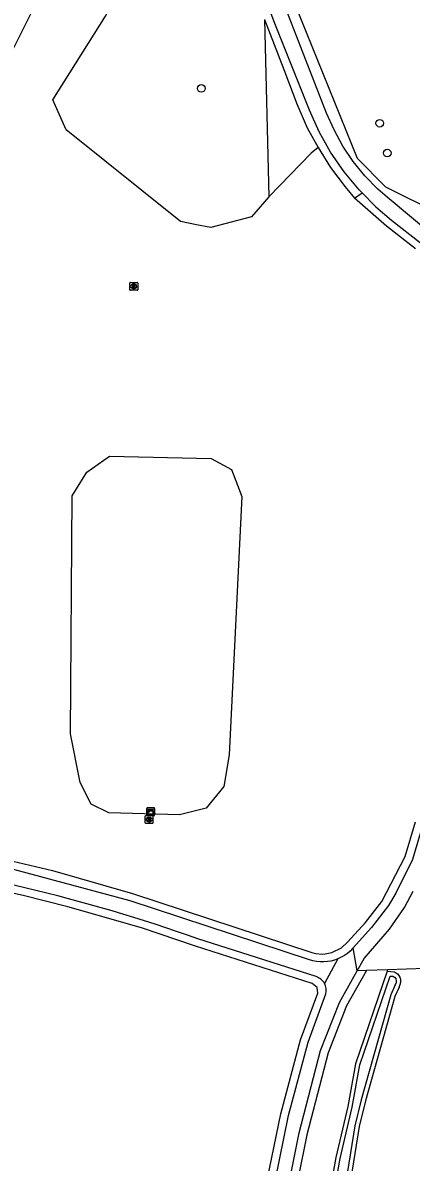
# Model space of a CAD drawing. Extents: x 162026 to 163499, y 387297 to 388169.
# Drawn here: x 163177.9 to 163227.5, y 387589.1 to 387734.6 of the extents above; entities that cross this region are included whole.
import ezdxf

# ---------------------------------------------------------------- set-up
doc = ezdxf.new("R2010")
doc.units = 0
for name, color, linetype in [('IMGEO_Boom', 7, 'Continuous'), ('IMGEO_Fietspad_gesloten', 7, 'Continuous'), ('IMGEO_Grasland_overig', 7, 'Continuous'), ('IMGEO_Kast', 7, 'Continuous'), ('IMGEO_Loofbos', 7, 'Continuous'), ('IMGEO_Rioolput', 7, 'Continuous'), ('IMGEO_Waterloop', 7, 'Continuous')]:
    doc.layers.add(name, color=color, linetype=linetype)

msp = doc.modelspace()

# ---------------------------------------------------------------- linework, layer by layer
at = {"layer": 'IMGEO_Boom'}
for centre in [(163200.69, 387726.19), (163223.45, 387721.74), (163224.4, 387717.93)]:
    msp.add_circle(centre, 0.489, dxfattribs=at)
at = {"layer": 'IMGEO_Fietspad_gesloten'}
for points in [[(163221.18, 387712.85), (163220.81, 387713.23), (163218.89, 387715.55), (163217.18, 387718.04), (163215.71, 387720.66), (163214.47, 387723.41), (163209.99, 387734.69), (163205.57, 387746.58), (163204.07, 387750), (163199.71, 387760.01), (163196.15, 387768.77), (163194.18, 387774.05), (163191.74, 387782.44), (163190.06, 387791.01), (163182.11, 387845.22), (163181.64, 387852.34), (163181.89, 387866.01), (163182.49, 387877.73), (163183.2, 387887.74), (163184.87, 387899.65), (163186.92, 387910.73), (163193.21, 387942.45), (163194.43, 387949.17)], [(163231.03, 387706.77), (163230.86, 387706.92), (163224.4, 387712.29), (163223.21, 387713.34), (163221.56, 387715.03), (163220.07, 387716.85), (163218.75, 387718.81), (163217.61, 387720.88), (163216.65, 387723.03), (163208.31, 387744.51), (163207.93, 387745.39)], [(163221.18, 387712.85), (163222.93, 387711.09), (163224.96, 387709.36), (163228.63, 387706.47), (163228.93, 387706.23), (163229.99, 387705.26), (163230.97, 387704.21), (163231.84, 387703.07), (163232.61, 387701.86), (163233.27, 387700.59), (163233.82, 387699.26), (163234.24, 387697.89), (163234.54, 387696.49), (163234.71, 387695.06), (163234.75, 387693.63), (163234.67, 387692.2), (163231.71, 387663.17), (163229.54, 387636.15), (163228.98, 387632.35), (163227.6, 387627.77), (163225.49, 387623.47), (163224.54, 387621.86), (163222.41, 387619.07), (163220.06, 387616.49)], [(163218.11, 387615.07), (163217.67, 387614.91), (163217.22, 387614.79), (163216.77, 387614.72), (163216.3, 387614.68), (163215.84, 387614.68), (163215.38, 387614.73), (163214.92, 387614.82), (163214.48, 387614.94), (163191.6, 387622.46), (163175.64, 387626.79), (163162.14, 387629.29)], [(163220.57, 387613.52), (163221.46, 387615.11), (163224.69, 387618.84), (163226.58, 387621.62), (163227.7, 387623.69)], [(163215.32, 387612.8), (163200.26, 387617.62)], [(163220.06, 387616.49), (163219.98, 387616.4), (163219.66, 387616.07), (163219.31, 387615.77), (163218.93, 387615.5), (163218.53, 387615.27), (163218.11, 387615.07)], [(163220.57, 387613.52), (163220.06, 387616.49)], [(163218.11, 387615.07), (163216.38, 387611.94)], [(163197.52, 387428.35), (163201.57, 387435.3), (163202.44, 387437.23), (163203.14, 387439.22), (163203.65, 387441.27), (163203.98, 387443.36), (163204.12, 387445.47), (163204.07, 387447.58), (163204.05, 387447.84), (163199.9, 387470.5), (163199.14, 387474.92), (163198.49, 387481.79), (163198.44, 387488.69), (163199.02, 387495.57), (163199.62, 387500), (163209.23, 387570.83), (163210.88, 387581.39), (163213.15, 387592.84), (163215.9, 387603.38), (163218.31, 387609.49), (163220.2, 387612.85), (163220.57, 387613.52)], [(163205.13, 387555.05), (163206.66, 387566.39), (163209.53, 387583.95), (163211.81, 387595.07), (163214.3, 387604.44), (163216.57, 387610.59)]]:
    msp.add_lwpolyline(points, dxfattribs=at)
for centre, radius, start, end in [((163129.24, 387423.1), 206.91, 76.3229, 81.8354), ((163129.46, 387418.28), 211.54, 70.4465, 76.6883), ((163214.75, 387611.01), 1.88, 29.6127, 72.1874), ((163214.76, 387611.02), 1.87, 346.8151, 29.6354)]:
    msp.add_arc(centre, radius, start, end, dxfattribs=at)
at = {"layer": 'IMGEO_Grasland_overig'}
for points in [[(163208.76, 387734.99), (163211.2, 387728.58), (163212.88, 387724.21), (163214.2, 387721.16), (163215.57, 387718.66)], [(163215.57, 387718.66), (163214.68, 387717.91), (163209.3, 387712.33)], [(163215.57, 387718.66), (163217.15, 387716.07), (163219.03, 387713.63), (163220.21, 387712.18)], [(163220.21, 387712.18), (163221.18, 387712.85)], [(163227.99, 387705.7), (163224.32, 387708.59), (163221.6, 387710.97), (163220.21, 387712.18)], [(163173.7, 387628.22), (163181.71, 387626.36), (163191.89, 387623.41), (163214.79, 387615.89), (163215.27, 387615.76), (163216.11, 387615.68), (163216.5, 387615.7), (163217.35, 387615.87), (163218.56, 387616.47), (163219.35, 387617.2), (163221.64, 387619.71), (163223.69, 387622.4), (163226.67, 387628.15), (163228, 387632.56)], [(163204.4, 387557.07), (163205.67, 387566.54), (163208.55, 387584.13), (163210.83, 387595.3), (163213.34, 387604.75), (163215.55, 387610.7), (163215.45, 387611.4), (163214.83, 387611.91), (163199.95, 387616.67), (163193.05, 387619.01), (163183.66, 387621.72), (163177.94, 387623.17), (163169.09, 387625.11), (163158.96, 387626.87)], [(163221.74, 387613.56), (163219.22, 387609.06), (163216.85, 387603.07), (163214.13, 387592.62), (163211.86, 387581.21), (163210.22, 387570.7), (163208.36, 387556.96)], [(163224.38, 387613.48), (163220.35, 387601.68), (163219.38, 387596.24), (163217.86, 387589.71), (163216.53, 387582.33), (163214.68, 387573.18), (163213.15, 387563.37), (163212.26, 387556.51), (163212.23, 387556.35)], [(163221.74, 387613.56), (163220.57, 387613.52)], [(163224.44, 387613.65), (163221.74, 387613.56)]]:
    msp.add_lwpolyline(points, dxfattribs=at)
at = {"layer": 'IMGEO_Kast'}
for p, q in [((163193.72, 387633.43), (163193.72, 387634.27)), ((163193.72, 387634.27), (163193.72, 387633.43)), ((163193.79, 387634.35), (163194.63, 387634.35)), ((163194.63, 387634.35), (163193.79, 387634.35)), ((163194.64, 387633.35), (163193.8, 387633.35)), ((163193.8, 387633.35), (163194.64, 387633.35)), ((163194.72, 387634.28), (163194.72, 387633.44)), ((163194.72, 387633.44), (163194.72, 387634.28))]:
    msp.add_line(p, q, dxfattribs=at)
for points in [[(163193.91, 387634.14), (163194.51, 387634.14), (163194.51, 387634.06), (163193.91, 387634.06), (163193.91, 387634.14)], [(163193.91, 387633.97), (163194.51, 387633.97), (163194.51, 387633.48), (163193.91, 387633.48), (163193.91, 387633.97)]]:
    msp.add_lwpolyline(points, dxfattribs=at)
msp.add_circle((163194, 387633.81), 0.0377, dxfattribs=at)
for centre, start, end in [((163193.8, 387634.27), 92.4484, 184.2845), ((163193.8, 387634.27), 92.4484, 184.2845), ((163193.8, 387633.43), 182.4484, 274.2845), ((163193.8, 387633.43), 182.4484, 274.2845), ((163194.64, 387634.27), 2.4484, 94.2845), ((163194.64, 387634.27), 2.4484, 94.2845), ((163194.64, 387633.43), 272.4484, 4.2845), ((163194.64, 387633.43), 272.4484, 4.2845)]:
    msp.add_arc(centre, 0.0779, start, end, dxfattribs=at)
at = {"layer": 'IMGEO_Loofbos'}
for points in [[(163196.29, 387764.16), (163188.76, 387755.46), (163175.59, 387729.02), (163150.09, 387723.22)], [(163209.3, 387712.33), (163207.09, 387709.81), (163201.88, 387708.41), (163200.05, 387708.79), (163198.04, 387709.18), (163183.46, 387720.88), (163181.73, 387724.72), (163188.45, 387735.41), (163199.59, 387756.44)], [(163207.93, 387745.39), (163209.01, 387745.91), (163220.56, 387717.3), (163224.16, 387713.61), (163230.93, 387710.27)], [(163208.76, 387734.99), (163209.3, 387712.33)], [(163204.25, 387641.1), (163203.55, 387637.08), (163201.3, 387634.32), (163197.91, 387633.44), (163188.88, 387633.69), (163186.63, 387634.82), (163185.25, 387637.58), (163184.01, 387643.79), (163184.23, 387674.19), (163186.07, 387677.21), (163188.98, 387679.26), (163201.93, 387678.94), (163204.52, 387677.53), (163205.85, 387674.1), (163204.25, 387641.1)], [(163224.44, 387613.65), (163224.38, 387613.48)], [(163224.38, 387613.48), (163225.31, 387613.39), (163225.72, 387613.15), (163226.01, 387612.77)], [(163259, 387605.69), (163231.71, 387613.91), (163224.44, 387613.65)], [(163225.92, 387611.46), (163225.38, 387610.26), (163221.62, 387596.93), (163220.83, 387593.65), (163211.88, 387538.02), (163210.38, 387529.66), (163208.33, 387515.46), (163207.17, 387508.84), (163206.66, 387505.47), (163206.31, 387503.15)]]:
    msp.add_lwpolyline(points, dxfattribs=at)
msp.add_arc((163224.84, 387612.2), 1.3, 325.6819, 26.308, dxfattribs=at)
at = {"layer": 'IMGEO_Rioolput'}
for p, q in [((163191.57, 387700.49), (163191.57, 387701.34)), ((163191.64, 387701.41), (163192.49, 387701.41)), ((163192.49, 387700.41), (163191.64, 387700.41)), ((163192.05, 387701.19), (163192.08, 387701.19)), ((163192.08, 387700.63), (163192.05, 387700.63)), ((163192.57, 387701.34), (163192.57, 387700.49)), ((163193.52, 387632.43), (163193.52, 387633.28)), ((163193.6, 387633.36), (163194.45, 387633.36)), ((163194.52, 387633.28), (163194.52, 387632.43)), ((163194.45, 387632.35), (163193.6, 387632.35)), ((163194.01, 387633.13), (163194.03, 387633.13)), ((163194.03, 387632.58), (163194.01, 387632.58))]:
    msp.add_line(p, q, dxfattribs=at)
for points in [[(163191.57, 387700.49), (163191.57, 387701.34)], [(163191.64, 387701.41), (163192.49, 387701.41)], [(163192.49, 387700.41), (163191.64, 387700.41)], [(163192.16, 387701.11), (163191.9, 387701.11), (163191.9, 387700.71)], [(163191.9, 387700.71), (163192.03, 387700.71), (163192.03, 387700.87), (163192.04, 387700.87)], [(163192.08, 387701.03), (163192.03, 387701.03), (163192.03, 387700.95)], [(163192.03, 387700.95), (163192.08, 387700.95)], [(163192.08, 387700.84), (163192.16, 387700.71), (163192.3, 387700.71), (163192.23, 387700.84)], [(163192.57, 387701.34), (163192.57, 387700.49)], [(163193.52, 387632.43), (163193.52, 387633.28)], [(163193.6, 387633.36), (163194.45, 387633.36)], [(163194.52, 387633.28), (163194.52, 387632.43)], [(163194.45, 387632.35), (163193.6, 387632.35)], [(163194.11, 387633.05), (163193.86, 387633.05), (163193.86, 387632.65)], [(163193.86, 387632.65), (163193.98, 387632.65), (163193.98, 387632.82), (163193.99, 387632.82)], [(163194.04, 387632.97), (163193.98, 387632.97), (163193.98, 387632.89)], [(163193.98, 387632.89), (163194.03, 387632.89)], [(163194.04, 387632.79), (163194.11, 387632.65), (163194.25, 387632.65), (163194.19, 387632.78)]]:
    msp.add_lwpolyline(points, dxfattribs=at)
for centre, radius, start, end in [((163191.64, 387701.34), 0.0765, 91.552, 178.448), ((163191.64, 387701.34), 0.0765, 91.552, 178.448), ((163191.64, 387700.49), 0.0765, 181.552, 268.448), ((163191.64, 387700.49), 0.0765, 181.552, 268.448), ((163192.04, 387700.82), 0.0533, 26.0293, 88.6989), ((163192.09, 387700.93), 0.0964, 77.0061, 93.1865), ((163192.06, 387701.14), 0.19, 274.7715, 282.9687), ((163192.1, 387700.99), 0.0378, 276.6634, 79.6772), ((163192.15, 387701), 0.109, 350.3612, 89.416), ((163192.15, 387701), 0.112, 277.5842, 350.9817), ((163192.14, 387700.78), 0.108, 29.5134, 73.7905), ((163192.49, 387701.34), 0.0765, 1.552, 88.448), ((163192.49, 387701.34), 0.0765, 1.552, 88.448), ((163192.49, 387700.49), 0.0765, 271.552, 358.448), ((163192.49, 387700.49), 0.0765, 271.552, 358.448), ((163193.6, 387633.28), 0.0765, 91.552, 178.448), ((163193.6, 387633.28), 0.0765, 91.552, 178.448), ((163194.45, 387633.28), 0.0765, 1.552, 88.448), ((163194.45, 387633.28), 0.0765, 1.552, 88.448), ((163193.6, 387632.43), 0.0765, 181.552, 268.448), ((163193.6, 387632.43), 0.0765, 181.552, 268.448), ((163193.99, 387632.76), 0.0533, 26.0293, 88.6989), ((163194.02, 387633.08), 0.19, 274.7715, 282.9687), ((163194.04, 387632.88), 0.0964, 77.0061, 93.1865), ((163194.06, 387632.93), 0.0378, 276.6634, 79.6772), ((163194.11, 387632.94), 0.109, 350.3612, 89.416), ((163194.11, 387632.94), 0.112, 277.5842, 350.9817), ((163194.09, 387632.73), 0.108, 29.5134, 73.7905), ((163194.45, 387632.43), 0.0765, 271.552, 358.448), ((163194.45, 387632.43), 0.0765, 271.552, 358.448)]:
    msp.add_arc(centre, radius, start, end, dxfattribs=at)
for centre, major_axis, ratio, start_param, end_param in [((163192.05, 387700.91), (-0.387, 0.002), 0.722429, 4.712389, 7.853982), ((163192.08, 387700.91), (-0.39, 0.002), 0.717154, 1.570796, 4.712389), ((163194.01, 387632.85), (-0.387, 0.002), 0.722429, 4.712389, 7.853982), ((163194.03, 387632.85), (-0.39, 0.002), 0.717154, 1.570796, 4.712389)]:
    msp.add_ellipse(centre, major_axis=major_axis, ratio=ratio, start_param=start_param, end_param=end_param, dxfattribs=at)
at = {"layer": 'IMGEO_Waterloop'}
for points in [[(163217.09, 387582.22), (163218.41, 387589.6), (163219.94, 387596.13), (163220.9, 387601.53), (163224.77, 387612.87), (163225.13, 387612.84), (163225.34, 387612.72), (163225.52, 387612.48)], [(163225.43, 387611.75), (163224.84, 387610.46), (163221.07, 387597.07), (163220.27, 387593.76), (163211.32, 387538.12)]]:
    msp.add_lwpolyline(points, dxfattribs=at)
msp.add_arc((163224.84, 387612.2), 0.737, 322.3575, 22.5659, dxfattribs=at)

doc.saveas('drawing.dxf')
